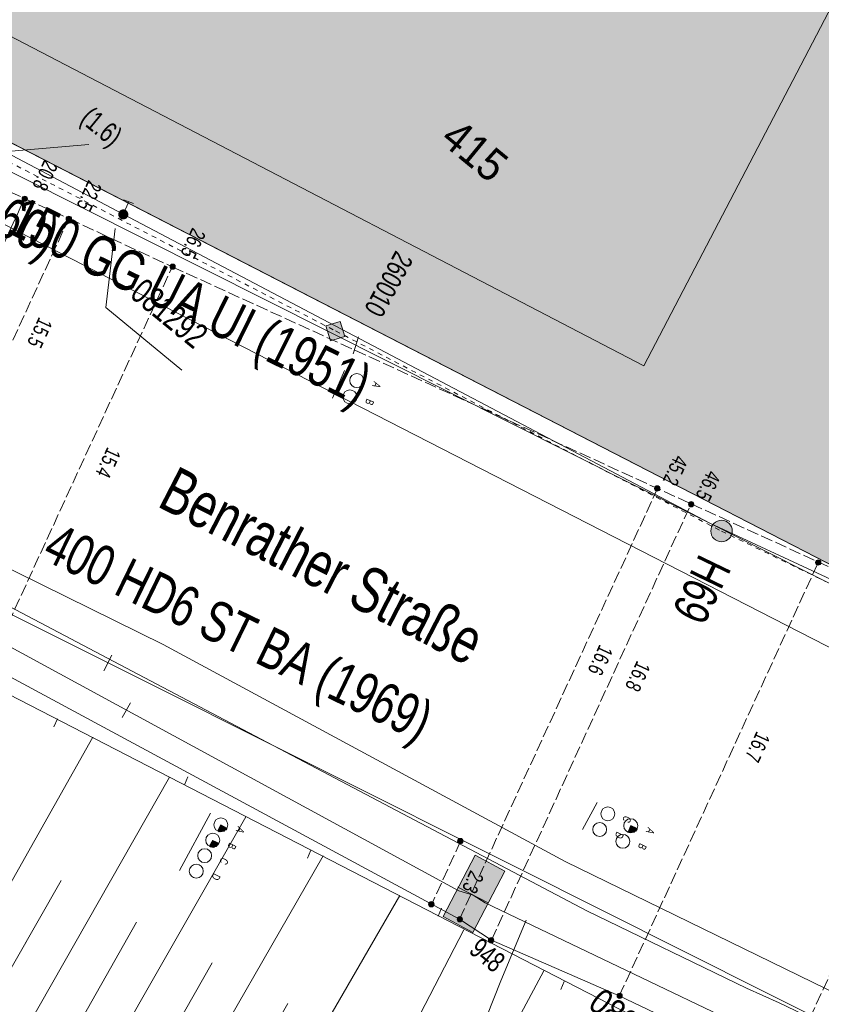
# Model space of a CAD drawing. Header units: metres. Extents: x -740 to 758, y -633 to 854.
# Tile 915 of 1056: x 198 to 226, y 251 to 286. Entities that reach past the tile are written whole.
import ezdxf

# ---------------------------------------------------------------- set-up
doc = ezdxf.new("R2010")
doc.units = ezdxf.units.M
doc.header["$MEASUREMENT"] = 0
doc.linetypes.add('166_166', pattern=[0.3328, 0.1664, -0.1664])
doc.linetypes.add('416_125', pattern=[0.5408, 0.416, -0.1248])
for name, color, linetype in [('Gas.LOVION', 7, 'Continuous'), ('Grundkarte.LOVION', 7, 'Continuous'), ('Grundkarte_Text.LOVION', 7, 'Continuous'), ('Strom.LOVION', 7, 'Continuous'), ('StromBemass.LOVION', 7, 'Continuous'), ('Telko.LOVION', 7, 'Continuous'), ('Wasser.LOVION', 7, 'Continuous')]:
    doc.layers.add(name, color=color, linetype=linetype)
doc.styles.add('ERSTELLTER_STIL_1', font='arial.ttf')

msp = doc.modelspace()

# ---------------------------------------------------------------- hatches: boundary and pattern name
at = {"layer": 'Gas.LOVION', "linetype": 'Continuous', "lineweight": 13}
for points in [[(202.084, 278.747), (202.096, 278.765), (202.107, 278.784), (202.115, 278.804), (202.12, 278.826), (202.123, 278.848), (202.123, 278.87), (202.12, 278.891), (202.115, 278.913), (202.106, 278.933), (202.096, 278.952), (202.083, 278.97), (202.068, 278.986), (202.051, 279), (202.032, 279.012), (202.012, 279.021), (201.991, 279.028), (201.969, 279.032), (201.948, 279.033), (201.926, 279.032), (201.904, 279.028), (201.883, 279.021), (201.863, 279.011), (201.845, 279), (201.828, 278.985), (201.813, 278.969), (201.8, 278.952), (201.789, 278.932), (201.781, 278.912), (201.776, 278.89), (201.773, 278.869), (201.773, 278.847), (201.776, 278.825), (201.782, 278.803), (201.79, 278.783), (201.8, 278.764), (201.813, 278.746), (201.828, 278.73), (201.845, 278.716), (201.864, 278.704), (201.884, 278.695), (201.905, 278.688), (201.927, 278.684), (201.949, 278.683), (201.971, 278.684), (201.992, 278.688), (202.013, 278.695), (202.033, 278.705), (202.052, 278.717), (202.068, 278.731)], [(202.085, 278.747), (202.098, 278.765), (202.109, 278.784), (202.117, 278.805), (202.122, 278.826), (202.125, 278.848), (202.125, 278.87), (202.122, 278.892), (202.117, 278.913), (202.108, 278.934), (202.098, 278.953), (202.085, 278.971), (202.07, 278.987), (202.053, 279.001), (202.034, 279.012), (202.014, 279.022), (201.993, 279.029), (201.971, 279.033), (201.949, 279.034), (201.927, 279.032), (201.906, 279.028), (201.885, 279.021), (201.865, 279.012), (201.846, 279), (201.83, 278.986), (201.814, 278.97), (201.802, 278.952), (201.791, 278.933), (201.783, 278.912), (201.778, 278.891), (201.775, 278.869), (201.775, 278.847), (201.778, 278.825), (201.783, 278.804), (201.792, 278.783), (201.802, 278.764), (201.815, 278.746), (201.83, 278.73), (201.847, 278.716), (201.866, 278.705), (201.886, 278.695), (201.907, 278.688), (201.929, 278.684), (201.951, 278.683), (201.973, 278.685), (201.994, 278.689), (202.015, 278.696), (202.035, 278.705), (202.054, 278.717), (202.07, 278.731)]]:
    msp.add_hatch(color=7, dxfattribs=at).paths.add_polyline_path(points)
at = {"layer": 'Grundkarte.LOVION', "linetype": 'Continuous', "lineweight": 18}
msp.add_hatch(color=254, dxfattribs=at).paths.add_polyline_path([(239.112, 296.111), (239.159, 296.234), (227.458, 302.242), (227.132, 301.649), (229.094, 300.629), (231.804, 299.209), (229.559, 294.97), (226.854, 296.331), (224.892, 297.351), (193.27, 313.648), (193.291, 313.739), (192.794, 313.986), (192.52, 313.457), (192.611, 313.436), (192.264, 312.752), (188.256, 314.754), (188.182, 314.599), (185.691, 315.892), (183.657, 311.91), (180.733, 313.398), (172.706, 297.865), (172.551, 297.938), (171.131, 295.228), (230.516, 264.621), (237.113, 277.561)])
at = {"layer": 'StromBemass.LOVION', "linetype": 'Continuous', "lineweight": 13}
for points in [[(198.573, 279.344), (198.58, 279.353), (198.585, 279.364), (198.59, 279.375), (198.592, 279.386), (198.594, 279.398), (198.594, 279.41), (198.592, 279.422), (198.589, 279.433), (198.585, 279.444), (198.579, 279.455), (198.572, 279.464), (198.564, 279.473), (198.555, 279.48), (198.545, 279.487), (198.534, 279.492), (198.523, 279.495), (198.511, 279.498), (198.499, 279.498), (198.488, 279.497), (198.476, 279.495), (198.465, 279.491), (198.454, 279.486), (198.444, 279.48), (198.435, 279.472), (198.427, 279.464), (198.42, 279.454), (198.414, 279.444), (198.41, 279.433), (198.407, 279.421), (198.405, 279.409), (198.405, 279.398), (198.407, 279.386), (198.41, 279.374), (198.414, 279.363), (198.42, 279.353), (198.427, 279.343), (198.435, 279.335), (198.444, 279.327), (198.454, 279.321), (198.465, 279.316), (198.476, 279.312), (198.488, 279.31), (198.5, 279.309), (198.512, 279.31), (198.523, 279.312), (198.535, 279.316), (198.545, 279.321), (198.555, 279.328), (198.565, 279.335)], [(200.118, 278.639), (200.125, 278.649), (200.131, 278.659), (200.135, 278.67), (200.138, 278.682), (200.14, 278.694), (200.14, 278.706), (200.138, 278.718), (200.135, 278.73), (200.13, 278.741), (200.125, 278.752), (200.117, 278.761), (200.109, 278.77), (200.1, 278.778), (200.09, 278.784), (200.079, 278.79), (200.067, 278.793), (200.055, 278.795), (200.043, 278.796), (200.031, 278.795), (200.019, 278.793), (200.008, 278.789), (199.997, 278.784), (199.987, 278.778), (199.977, 278.77), (199.969, 278.761), (199.962, 278.751), (199.956, 278.741), (199.952, 278.729), (199.949, 278.718), (199.947, 278.706), (199.947, 278.694), (199.949, 278.682), (199.952, 278.67), (199.957, 278.659), (199.962, 278.648), (199.97, 278.638), (199.978, 278.63), (199.987, 278.622), (199.997, 278.615), (200.008, 278.61), (200.02, 278.607), (200.032, 278.604), (200.044, 278.604), (200.056, 278.604), (200.068, 278.607), (200.079, 278.611), (200.09, 278.616), (200.1, 278.622), (200.11, 278.63)], [(203.748, 276.97), (203.754, 276.98), (203.76, 276.99), (203.764, 277.001), (203.767, 277.012), (203.768, 277.023), (203.768, 277.035), (203.767, 277.046), (203.764, 277.057), (203.76, 277.068), (203.754, 277.078), (203.747, 277.087), (203.739, 277.096), (203.73, 277.103), (203.721, 277.109), (203.71, 277.114), (203.699, 277.117), (203.688, 277.119), (203.676, 277.12), (203.665, 277.119), (203.654, 277.117), (203.643, 277.114), (203.632, 277.109), (203.623, 277.103), (203.614, 277.095), (203.606, 277.087), (203.599, 277.077), (203.594, 277.067), (203.59, 277.057), (203.587, 277.045), (203.585, 277.034), (203.585, 277.023), (203.587, 277.011), (203.59, 277), (203.594, 276.989), (203.6, 276.979), (203.606, 276.97), (203.614, 276.962), (203.623, 276.954), (203.633, 276.948), (203.643, 276.943), (203.654, 276.94), (203.666, 276.938), (203.677, 276.937), (203.689, 276.938), (203.7, 276.94), (203.711, 276.944), (203.721, 276.948), (203.731, 276.955), (203.74, 276.962)], [(220.712, 269.2), (220.719, 269.21), (220.724, 269.22), (220.729, 269.231), (220.732, 269.243), (220.733, 269.255), (220.733, 269.267), (220.732, 269.278), (220.729, 269.29), (220.724, 269.301), (220.718, 269.312), (220.711, 269.321), (220.703, 269.33), (220.694, 269.337), (220.684, 269.344), (220.673, 269.349), (220.662, 269.352), (220.65, 269.355), (220.638, 269.355), (220.626, 269.355), (220.614, 269.352), (220.603, 269.349), (220.592, 269.343), (220.582, 269.337), (220.573, 269.329), (220.565, 269.321), (220.558, 269.311), (220.552, 269.301), (220.548, 269.289), (220.545, 269.278), (220.543, 269.266), (220.543, 269.254), (220.545, 269.242), (220.548, 269.231), (220.552, 269.22), (220.558, 269.209), (220.565, 269.199), (220.573, 269.191), (220.583, 269.183), (220.593, 269.177), (220.604, 269.172), (220.615, 269.168), (220.627, 269.166), (220.639, 269.165), (220.65, 269.166), (220.662, 269.168), (220.674, 269.172), (220.684, 269.177), (220.694, 269.184), (220.704, 269.191)], [(221.902, 268.648), (221.909, 268.657), (221.914, 268.668), (221.919, 268.679), (221.922, 268.69), (221.923, 268.702), (221.923, 268.714), (221.922, 268.726), (221.919, 268.738), (221.914, 268.749), (221.908, 268.759), (221.901, 268.769), (221.893, 268.777), (221.884, 268.785), (221.874, 268.791), (221.863, 268.796), (221.852, 268.8), (221.84, 268.802), (221.828, 268.803), (221.816, 268.802), (221.805, 268.8), (221.793, 268.796), (221.782, 268.791), (221.772, 268.785), (221.763, 268.777), (221.755, 268.768), (221.748, 268.759), (221.742, 268.748), (221.738, 268.737), (221.735, 268.725), (221.734, 268.714), (221.734, 268.702), (221.735, 268.69), (221.738, 268.678), (221.743, 268.667), (221.748, 268.657), (221.755, 268.647), (221.764, 268.639), (221.773, 268.631), (221.783, 268.625), (221.794, 268.62), (221.805, 268.616), (221.817, 268.614), (221.829, 268.613), (221.841, 268.614), (221.852, 268.616), (221.864, 268.62), (221.874, 268.625), (221.884, 268.631), (221.894, 268.639)], [(226.349, 266.607), (226.356, 266.616), (226.361, 266.627), (226.366, 266.637), (226.369, 266.649), (226.37, 266.66), (226.37, 266.672), (226.368, 266.683), (226.366, 266.694), (226.361, 266.705), (226.356, 266.715), (226.349, 266.725), (226.341, 266.733), (226.332, 266.741), (226.322, 266.747), (226.311, 266.752), (226.3, 266.755), (226.289, 266.757), (226.277, 266.758), (226.266, 266.757), (226.254, 266.755), (226.243, 266.751), (226.233, 266.747), (226.223, 266.74), (226.214, 266.733), (226.206, 266.724), (226.199, 266.715), (226.194, 266.705), (226.19, 266.694), (226.187, 266.683), (226.185, 266.671), (226.185, 266.66), (226.187, 266.648), (226.19, 266.637), (226.194, 266.626), (226.2, 266.616), (226.207, 266.606), (226.215, 266.598), (226.224, 266.591), (226.233, 266.584), (226.244, 266.58), (226.255, 266.576), (226.266, 266.574), (226.278, 266.573), (226.29, 266.574), (226.301, 266.576), (226.312, 266.58), (226.322, 266.585), (226.332, 266.591), (226.341, 266.598)], [(213.822, 256.845), (213.829, 256.855), (213.835, 256.866), (213.84, 256.877), (213.843, 256.889), (213.844, 256.9), (213.844, 256.913), (213.843, 256.925), (213.839, 256.936), (213.835, 256.947), (213.829, 256.958), (213.822, 256.968), (213.814, 256.977), (213.804, 256.984), (213.794, 256.991), (213.783, 256.996), (213.772, 257), (213.76, 257.002), (213.748, 257.002), (213.736, 257.002), (213.724, 256.999), (213.712, 256.996), (213.701, 256.99), (213.691, 256.984), (213.682, 256.976), (213.674, 256.967), (213.667, 256.958), (213.661, 256.947), (213.656, 256.936), (213.653, 256.924), (213.652, 256.912), (213.652, 256.9), (213.654, 256.888), (213.657, 256.876), (213.661, 256.865), (213.667, 256.854), (213.674, 256.845), (213.682, 256.836), (213.692, 256.828), (213.702, 256.822), (213.713, 256.817), (213.724, 256.813), (213.736, 256.811), (213.748, 256.81), (213.76, 256.811), (213.772, 256.813), (213.784, 256.817), (213.795, 256.822), (213.805, 256.829), (213.814, 256.836)], [(212.807, 254.634), (212.814, 254.644), (212.82, 254.655), (212.824, 254.666), (212.827, 254.677), (212.829, 254.689), (212.828, 254.701), (212.827, 254.713), (212.824, 254.724), (212.82, 254.735), (212.814, 254.746), (212.807, 254.756), (212.799, 254.764), (212.789, 254.772), (212.779, 254.778), (212.768, 254.783), (212.757, 254.787), (212.745, 254.789), (212.733, 254.79), (212.722, 254.789), (212.71, 254.787), (212.698, 254.783), (212.688, 254.778), (212.678, 254.771), (212.668, 254.764), (212.66, 254.755), (212.653, 254.745), (212.648, 254.735), (212.643, 254.724), (212.64, 254.712), (212.639, 254.7), (212.639, 254.688), (212.641, 254.677), (212.644, 254.665), (212.648, 254.654), (212.654, 254.644), (212.661, 254.634), (212.669, 254.625), (212.678, 254.618), (212.688, 254.611), (212.699, 254.606), (212.71, 254.603), (212.722, 254.601), (212.734, 254.6), (212.746, 254.601), (212.758, 254.603), (212.769, 254.607), (212.78, 254.612), (212.79, 254.618), (212.799, 254.626)], [(213.799, 254.11), (213.806, 254.12), (213.812, 254.13), (213.816, 254.141), (213.819, 254.152), (213.82, 254.163), (213.82, 254.175), (213.818, 254.186), (213.816, 254.198), (213.811, 254.208), (213.806, 254.218), (213.799, 254.228), (213.791, 254.236), (213.782, 254.243), (213.772, 254.25), (213.762, 254.255), (213.751, 254.258), (213.739, 254.26), (213.728, 254.261), (213.716, 254.26), (213.705, 254.258), (213.694, 254.254), (213.683, 254.249), (213.674, 254.243), (213.665, 254.236), (213.657, 254.227), (213.65, 254.218), (213.645, 254.208), (213.64, 254.197), (213.638, 254.186), (213.636, 254.174), (213.636, 254.163), (213.638, 254.151), (213.641, 254.14), (213.645, 254.129), (213.651, 254.119), (213.657, 254.11), (213.665, 254.102), (213.674, 254.094), (213.684, 254.088), (213.694, 254.083), (213.705, 254.08), (213.717, 254.077), (213.728, 254.077), (213.74, 254.078), (213.751, 254.08), (213.762, 254.083), (213.773, 254.088), (213.782, 254.095), (213.791, 254.102)], [(214.898, 253.375), (214.905, 253.385), (214.91, 253.395), (214.915, 253.406), (214.918, 253.418), (214.919, 253.43), (214.919, 253.442), (214.918, 253.454), (214.915, 253.465), (214.91, 253.477), (214.904, 253.487), (214.897, 253.497), (214.889, 253.505), (214.88, 253.513), (214.87, 253.519), (214.859, 253.524), (214.847, 253.528), (214.836, 253.53), (214.824, 253.531), (214.812, 253.53), (214.8, 253.528), (214.789, 253.524), (214.778, 253.519), (214.768, 253.513), (214.758, 253.505), (214.75, 253.496), (214.743, 253.487), (214.737, 253.476), (214.733, 253.465), (214.73, 253.453), (214.729, 253.441), (214.729, 253.429), (214.73, 253.417), (214.733, 253.406), (214.738, 253.395), (214.744, 253.384), (214.751, 253.375), (214.759, 253.366), (214.768, 253.358), (214.778, 253.352), (214.789, 253.347), (214.801, 253.343), (214.812, 253.341), (214.824, 253.34), (214.836, 253.341), (214.848, 253.343), (214.859, 253.347), (214.87, 253.352), (214.88, 253.359), (214.889, 253.366)], [(219.397, 251.43), (219.403, 251.44), (219.409, 251.45), (219.413, 251.46), (219.416, 251.472), (219.417, 251.483), (219.417, 251.495), (219.416, 251.506), (219.413, 251.517), (219.409, 251.528), (219.403, 251.538), (219.396, 251.547), (219.388, 251.556), (219.379, 251.563), (219.369, 251.569), (219.359, 251.574), (219.348, 251.578), (219.337, 251.58), (219.325, 251.581), (219.314, 251.58), (219.302, 251.578), (219.291, 251.574), (219.281, 251.569), (219.271, 251.563), (219.262, 251.555), (219.254, 251.547), (219.248, 251.538), (219.242, 251.527), (219.238, 251.517), (219.235, 251.506), (219.234, 251.494), (219.234, 251.483), (219.235, 251.471), (219.238, 251.46), (219.242, 251.449), (219.248, 251.439), (219.255, 251.43), (219.263, 251.421), (219.272, 251.414), (219.281, 251.408), (219.292, 251.403), (219.303, 251.399), (219.314, 251.397), (219.326, 251.397), (219.337, 251.397), (219.349, 251.4), (219.36, 251.403), (219.37, 251.408), (219.38, 251.414), (219.389, 251.422)]]:
    msp.add_hatch(color=7, dxfattribs=at).paths.add_polyline_path(points)
at = {"layer": 'Telko.LOVION', "linetype": 'Continuous', "lineweight": 13}
for points in [[(205.255, 257.275), (205.303, 257.235), (205.479, 257.252), (205.518, 257.3), (205.547, 257.303), (205.574, 257.335), (205.571, 257.365), (205.368, 257.478)], [(219.623, 257.231), (219.655, 257.205), (219.831, 257.222), (219.857, 257.254), (219.887, 257.257), (219.939, 257.321), (219.937, 257.35), (219.72, 257.448)], [(204.968, 256.729), (205, 256.703), (205.03, 256.706), (205.046, 256.693), (205.104, 256.698), (205.12, 256.685), (205.147, 256.717), (205.205, 256.723), (205.245, 256.771), (205.274, 256.774), (205.271, 256.803), (205.298, 256.835), (205.081, 256.933)], [(214.265, 256.412), (213.145, 254.263), (214.19, 253.7), (215.31, 255.849)], [(214.265, 256.412), (213.145, 254.263), (214.19, 253.7), (215.31, 255.849)]]:
    msp.add_hatch(color=7, dxfattribs=at).paths.add_polyline_path(points)
at = {"layer": 'Wasser.LOVION', "linetype": 'Continuous', "lineweight": 13}
for points in [[(209.541, 275.102), (209.039, 274.95), (209.207, 274.434), (209.71, 274.587)], [(223.181, 267.529), (223.209, 267.567), (223.232, 267.609), (223.249, 267.653), (223.26, 267.698), (223.266, 267.745), (223.266, 267.792), (223.26, 267.839), (223.248, 267.885), (223.231, 267.929), (223.208, 267.97), (223.18, 268.008), (223.147, 268.042), (223.111, 268.072), (223.071, 268.097), (223.028, 268.117), (222.983, 268.132), (222.937, 268.14), (222.89, 268.143), (222.843, 268.14), (222.797, 268.131), (222.752, 268.116), (222.709, 268.096), (222.67, 268.071), (222.633, 268.04), (222.601, 268.006), (222.574, 267.968), (222.551, 267.926), (222.534, 267.882), (222.522, 267.837), (222.516, 267.79), (222.517, 267.743), (222.523, 267.696), (222.534, 267.65), (222.552, 267.607), (222.575, 267.565), (222.603, 267.527), (222.635, 267.493), (222.671, 267.463), (222.711, 267.438), (222.754, 267.418), (222.799, 267.403), (222.845, 267.395), (222.892, 267.392), (222.94, 267.395), (222.986, 267.404), (223.031, 267.419), (223.073, 267.439), (223.113, 267.464), (223.149, 267.495)]]:
    msp.add_hatch(color=7, dxfattribs=at).paths.add_polyline_path(points)

# ---------------------------------------------------------------- linework, layer by layer
at = {"layer": 'Gas.LOVION', "color": 5, "linetype": 'Continuous', "lineweight": 18}
msp.add_lwpolyline([(273.575, 251.659), (262.487, 253.826), (258.903, 254.51), (251.434, 255.937), (242.152, 259.419), (230.625, 264.262), (222.482, 268.047), (201.947, 278.867), (195.371, 282.332), (184.177, 288.006), (182.723, 288.662), (182.285, 288.915), (179.153, 290.411), (178.624, 290.685), (176.832, 291.485), (170.815, 293.926), (160.385, 297.975), (159.611, 298.18)], dxfattribs=at)
at = {"layer": 'Gas.LOVION', "color": 7, "linetype": 'Continuous', "lineweight": 13}
for points in [[(201.956, 279.37), (202.309, 279.242)], [(201.947, 278.867), (202.141, 279.3)]]:
    msp.add_lwpolyline(points, dxfattribs=at)
at = {"layer": 'Gas.LOVION', "color": 1, "linetype": 'Continuous', "lineweight": 18}
msp.add_lwpolyline([(332.398, 180.86), (327.104, 192.83), (319.513, 210.62), (307.683, 236.847), (293.119, 237.831), (281.226, 238.856), (259.182, 240.927), (255.099, 241.725), (248.236, 244.054), (248.084, 244.098), (229.447, 250.315), (217.42, 256.188), (203.346, 263.797), (183.783, 273.441)], dxfattribs=at)
at = {"layer": 'Grundkarte.LOVION', "color": 8, "linetype": 'Continuous', "lineweight": 18}
for points in [[(193.27, 313.648), (224.892, 297.351), (226.854, 296.331), (229.559, 294.97), (231.804, 299.209), (229.094, 300.629), (227.132, 301.649), (227.458, 302.242), (239.159, 296.234), (239.112, 296.111), (237.113, 277.561), (230.516, 264.621), (171.131, 295.228)], [(239.43, 299.511), (237.113, 277.561), (230.484, 264.648), (182.366, 289.44), (184.289, 306.652), (226.412, 304.179), (229.397, 303.88), (231.646, 300.524), (239.14, 299.749)], [(160.113, 298.791), (165.494, 296.953), (174.022, 293.767), (182.366, 289.44), (230.484, 264.648), (235.549, 262.424), (238.364, 261.132), (246.369, 258.161), (254.609, 255.805), (263, 254.024), (271.529, 252.937), (279.838, 252.301), (293.688, 252.118), (295.512, 252.503), (296.218, 252.838)], [(182.366, 289.44), (230.484, 264.648), (235.549, 262.424), (238.364, 261.132), (246.369, 258.161), (254.609, 255.805), (263, 254.024), (271.529, 252.937), (279.838, 252.301), (294.248, 251.227), (294.871, 251.199), (295.073, 251.249), (295.281, 251.239), (295.749, 251.285), (295.951, 251.335), (296.186, 251.357), (296.388, 251.407), (296.622, 251.43), (297.536, 251.756)], [(310.777, 240.873), (315.035, 231.181), (315.845, 229.546), (314.443, 231.183), (312.593, 232.273), (310.203, 232.837), (292.442, 234.026), (283.484, 234.658), (277.078, 235.184), (270.704, 235.684), (264.158, 236.433), (257.818, 237.498), (253.412, 238.427), (249.907, 239.207), (242.269, 241.446), (234.677, 244.132), (227.343, 247.198), (220.091, 250.627), (197.93, 262.056), (177.506, 272.65), (166.618, 278.206), (164.004, 279.546), (157.562, 282.256), (148.808, 285.036)], [(310.777, 240.873), (315.035, 231.181), (314.443, 231.183), (312.593, 232.273), (310.203, 232.837), (292.442, 234.026), (283.484, 234.658), (277.078, 235.184), (270.704, 235.684), (264.158, 236.433), (257.818, 237.498), (253.412, 238.427), (249.907, 239.207), (242.269, 241.446), (234.677, 244.132), (227.343, 247.198), (220.091, 250.627), (197.93, 262.056), (177.506, 272.65), (166.618, 278.206), (164.004, 279.546), (157.562, 282.256), (148.808, 285.036)], [(227.019, 263.511), (191.297, 281.83)], [(180.317, 274.432), (218.18, 254.46), (223.764, 251.754), (224.908, 251.246), (226.025, 250.705)], [(249.907, 239.207), (242.269, 241.446), (234.677, 244.132), (227.343, 247.198), (220.091, 250.627), (197.93, 262.056), (177.506, 272.65)], [(197.93, 262.056), (220.091, 250.627), (227.343, 247.198), (234.677, 244.132), (242.269, 241.446), (249.907, 239.207), (253.412, 238.427), (257.818, 237.498), (271.994, 204.954), (277.929, 191.407), (281.733, 182.734), (288.291, 167.652), (294.832, 152.745), (299.827, 141.263)], [(199.52, 260.911), (199.641, 261.189)], [(204.214, 259.153), (204.093, 258.875)], [(208.393, 256.311), (208.514, 256.588)], [(213.087, 254.553), (212.966, 254.275)], [(217.266, 251.71), (217.387, 251.988)]]:
    msp.add_lwpolyline(points, dxfattribs=at)
at = {"layer": 'Grundkarte.LOVION', "color": 253, "linetype": 'Continuous', "lineweight": 18}
for points in [[(239.43, 299.511), (237.113, 277.561), (235.964, 266.336), (235.549, 262.424), (230.484, 264.648), (182.366, 289.44), (174.022, 293.767), (165.494, 296.953), (160.113, 298.791)], [(197.93, 262.056), (220.091, 250.627), (227.343, 247.198), (234.677, 244.132), (242.269, 241.446), (249.907, 239.207), (253.412, 238.427), (257.818, 237.498), (271.994, 204.954), (277.929, 191.407), (281.733, 182.734), (288.291, 167.652), (294.832, 152.745), (299.827, 141.263)]]:
    msp.add_lwpolyline(points, dxfattribs=at)
at = {"layer": 'Grundkarte.LOVION', "color": 7, "linetype": 'Continuous', "lineweight": 13}
for points in [[(262.35, 221.065), (260.133, 225.902), (258.922, 228.621), (258.348, 229.954), (257.888, 231.032), (257.524, 232.031), (256.869, 233.593), (256.453, 234.527), (256.275, 234.835), (255.908, 235.568), (255.704, 235.843), (255.526, 236.151), (255.225, 236.506), (254.886, 236.946), (254.425, 237.432), (254.066, 237.782), (253.412, 238.427), (249.907, 239.207), (242.269, 241.446), (234.677, 244.132), (227.343, 247.198), (220.091, 250.627), (197.93, 262.056)], [(196.023, 251.939), (200.886, 260.542)], [(198.622, 250.449), (203.564, 259.149)], [(201.221, 248.959), (206.242, 257.755)], [(203.819, 247.469), (208.947, 256.394)], [(197.306, 251.207), (199.78, 255.528)], [(206.418, 245.98), (211.625, 255.001)], [(199.937, 249.691), (202.406, 254.07)], [(209.123, 244.619), (213.87, 253.802)], [(202.536, 248.201), (205.057, 252.645)], [(211.774, 243.193), (216.671, 252.361)], [(205.135, 246.711), (207.709, 251.219)]]:
    msp.add_lwpolyline(points, dxfattribs=at)
at = {"layer": 'Strom.LOVION', "color": 49, "linetype": 'Continuous', "lineweight": 18}
msp.add_lwpolyline([(229.379, 291.214), (220.17, 273.555), (181.958, 293.464), (190.978, 310.794)], close=True, dxfattribs=at)
at = {"layer": 'Strom.LOVION', "color": 1, "linetype": 'Continuous', "lineweight": 18}
msp.add_lwpolyline([(287.106, 234.938), (279.678, 235.039), (267.041, 236.567), (264.34, 236.688), (261.075, 237.432), (254.423, 238.511), (251.494, 238.845), (248.606, 239.819), (242.097, 242.153), (232.622, 245.497), (229.478, 246.52), (228.095, 247.36), (225.079, 248.735), (219.313, 251.482), (214.836, 253.438), (213.716, 254.171), (197.242, 263.053)], dxfattribs=at)
at = {"layer": 'StromBemass.LOVION', "color": 7, "linetype": '416_125', "lineweight": 13}
for points in [[(179.558, 288.086), (191.503, 282.604), (195.123, 280.948), (196.498, 280.329), (198.494, 279.416), (200.041, 278.71), (203.664, 277.025), (221.825, 268.722), (232.097, 264.022), (235.084, 262.644), (248.652, 256.419), (257.642, 252.288), (266.09, 248.415), (269.09, 247.053), (271.35, 246.003), (282.381, 240.949)], [(192.109, 265.521), (198.494, 279.416)], [(193.556, 264.628), (200.041, 278.71)], [(197.242, 263.053), (203.664, 277.025)], [(213.716, 254.171), (220.649, 269.257)], [(214.836, 253.438), (221.825, 268.722)], [(219.313, 251.482), (226.281, 266.675)], [(225.079, 248.735), (232.097, 264.022)], [(213.758, 256.909), (212.748, 254.697)]]:
    msp.add_lwpolyline(points, dxfattribs=at)
at = {"layer": 'StromBemass.LOVION', "color": 7, "linetype": 'Continuous', "lineweight": 13}
for centre, radius in [((198.5, 279.404), 0.0944), ((200.043, 278.7), 0.0963), ((203.677, 277.029), 0.0916), ((220.638, 269.26), 0.0951), ((221.828, 268.708), 0.0949), ((226.278, 266.666), 0.0925), ((213.748, 256.906), 0.0963), ((212.734, 254.695), 0.095), ((213.728, 254.169), 0.0921), ((214.824, 253.436), 0.0954), ((219.325, 251.489), 0.092)]:
    msp.add_circle(centre, radius, dxfattribs=at)
at = {"layer": 'Telko.LOVION', "color": 1, "linetype": 'Continuous', "lineweight": 18}
for points in [[(271.316, 252.547), (258.792, 254.44), (242.228, 258.954), (234.807, 261.849), (187.653, 285.553), (186.241, 270.666)], [(187.056, 270.347), (215.773, 255.953), (236.069, 245.761), (236.854, 245.438), (237.684, 245.268), (241.244, 243.769), (246.563, 242.117), (252.847, 240.426), (262.923, 239.091)], [(260.127, 237.753), (255.127, 238.713), (251.766, 239.537), (251.288, 239.741), (250.808, 239.813), (247.193, 240.819), (242.592, 242.231), (237.705, 244.147), (229.542, 247.679), (229.117, 247.948), (228.605, 248.046), (214.62, 254.747), (214.195, 255.016), (213.693, 255.159), (190.405, 267.837)]]:
    msp.add_lwpolyline(points, dxfattribs=at)
at = {"layer": 'Telko.LOVION', "color": 49, "linetype": 'Continuous', "lineweight": 18}
for points in [[(204.002, 273.408), (201.335, 275.6), (201.67, 278.367)], [(215.322, 241.22), (212.003, 244.028), (215.168, 252.008), (216.054, 254.134)]]:
    msp.add_lwpolyline(points, dxfattribs=at)
at = {"layer": 'Telko.LOVION', "color": 7, "linetype": 'Continuous', "lineweight": 13}
for points in [[(210.184, 274.574), (209.991, 273.979)], [(209.694, 273.388), (209.272, 272.416)], [(201.551, 263.415), (201.264, 262.87)], [(202.201, 261.749), (201.912, 261.233)], [(218.532, 258.262), (218.019, 257.311)], [(205.003, 257.885), (203.914, 255.873)], [(214.724, 254.742), (213.665, 255.289)]]:
    msp.add_lwpolyline(points, dxfattribs=at)
for points in [[(205.255, 257.275), (205.368, 257.478), (205.571, 257.365), (205.574, 257.335), (205.547, 257.303), (205.518, 257.3), (205.479, 257.252), (205.303, 257.235)], [(219.623, 257.231), (219.72, 257.448), (219.937, 257.35), (219.939, 257.321), (219.887, 257.257), (219.857, 257.254), (219.831, 257.222), (219.655, 257.205)], [(204.968, 256.729), (205.081, 256.933), (205.298, 256.835), (205.271, 256.803), (205.274, 256.774), (205.245, 256.771), (205.205, 256.723), (205.147, 256.717), (205.12, 256.685), (205.104, 256.698), (205.046, 256.693), (205.03, 256.706), (205, 256.703)], [(214.265, 256.412), (215.31, 255.849), (214.19, 253.7), (213.145, 254.263)], [(214.265, 256.412), (215.31, 255.849), (214.19, 253.7), (213.145, 254.263)]]:
    msp.add_lwpolyline(points, close=True, dxfattribs=at)
for centre, radius in [((210.121, 273.038), 0.245), ((209.882, 272.468), 0.245), ((218.91, 257.86), 0.244), ((205.362, 257.479), 0.244), ((219.712, 257.447), 0.245), ((218.626, 257.315), 0.244), ((205.08, 256.94), 0.245), ((219.438, 256.898), 0.244), ((204.797, 256.397), 0.244), ((204.506, 255.854), 0.245)]:
    msp.add_circle(centre, radius, dxfattribs=at)
at = {"layer": 'Wasser.LOVION', "color": 150, "linetype": '166_166', "lineweight": 18}
msp.add_lwpolyline([(159.479, 298.02), (161.782, 297.284), (166.041, 296.045), (170.904, 293.772), (180.933, 289.137), (184.155, 287.62), (188.826, 285.342), (197.333, 281.017), (209.381, 274.776), (222.894, 267.763), (230.06, 264.296), (233.688, 262.715), (234.973, 262.116), (241.524, 259.343), (248.002, 256.873), (251.619, 255.704), (252.059, 255.585), (253.993, 255.153), (261.342, 253.744), (269.635, 252.205), (274.136, 251.817), (274.542, 254.473)], dxfattribs=at)
at = {"layer": 'Wasser.LOVION', "color": 7, "linetype": 'Continuous', "lineweight": 13}
msp.add_lwpolyline([(197.333, 281.017), (200.747, 281.306)], dxfattribs=at)
msp.add_lwpolyline([(209.541, 275.102), (209.71, 274.587), (209.207, 274.434), (209.039, 274.95)], close=True, dxfattribs=at)
msp.add_circle((222.891, 267.768), 0.376, dxfattribs=at)

# ---------------------------------------------------------------- texts
at = {"layer": 'Gas.LOVION', "color": 5, "linetype": 'Continuous', "lineweight": 18, "insert": (184.406, 284.36), "char_height": 1.42278, "attachment_point": 7, "rotation": 333.065, "style": 'ERSTELLTER_STIL_1'}
msp.add_mtext('{\\A1;\\W0.72020x;150 ND ST UA vor (1960)}', dxfattribs=at)
at = {"layer": 'Gas.LOVION', "color": 1, "linetype": 'Continuous', "lineweight": 18, "insert": (198.867, 266.422), "char_height": 1.42279, "attachment_point": 7, "rotation": 334.0781, "style": 'ERSTELLTER_STIL_1'}
msp.add_mtext('{\\A1;\\W0.72072x;400 HD6 ST BA (1969)}', dxfattribs=at)
at = {"layer": 'Grundkarte_Text.LOVION', "color": 7, "linetype": 'Continuous', "lineweight": 13, "insert": (212.985, 281.393), "char_height": 1.12433, "attachment_point": 7, "rotation": 320.5839, "style": 'ERSTELLTER_STIL_1'}
msp.add_mtext('{\\A1;\\W0.89449x;415}', dxfattribs=at)
at = {"layer": 'Grundkarte_Text.LOVION', "color": 8, "linetype": 'Continuous', "lineweight": 18, "insert": (203.084, 268.63), "char_height": 1.60082, "attachment_point": 7, "rotation": 332.7714, "style": 'ERSTELLTER_STIL_1'}
msp.add_mtext('{\\A1;\\W0.71560x;Benrather Straße}', dxfattribs=at)
at = {"layer": 'StromBemass.LOVION', "color": 7, "linetype": 'Continuous', "lineweight": 13, "attachment_point": 7, "style": 'ERSTELLTER_STIL_1'}
for s, insert, char_height, rotation in [('{\\A1;\\W0.71561x;20.8}', (199.179, 280.797), 0.53352, 245.2463), ('{\\A1;\\W0.71552x;22.5}', (200.726, 280.091), 0.53357, 245.2483), ('{\\A1;\\W0.71561x;26.5}', (204.362, 278.422), 0.53352, 245.2463), ('{\\A1;\\W0.71561x;15.5}', (198.997, 275.293), 0.53352, 245.2461), ('{\\A1;\\W0.71552x;15.4}', (201.392, 270.738), 0.53357, 245.2485), ('{\\A1;\\W0.71552x;45.2}', (221.248, 270.469), 0.53357, 245.2485), ('{\\A1;\\W0.71554x;46.5}', (222.396, 269.934), 0.53357, 245.2483), ('{\\A1;\\W0.71561x;16.6}', (218.62, 263.822), 0.53353, 245.2459), ('{\\A1;\\W0.71561x;16.8}', (219.932, 263.256), 0.53353, 245.2459), ('{\\A1;\\W0.71561x;16.7}', (224.119, 260.783), 0.53352, 245.2461), ('{\\A1;\\W0.71562x;2.3}', (214.099, 255.914), 0.53353, 245.246)]:
    msp.add_mtext(s, dxfattribs=dict(at, insert=insert, char_height=char_height, rotation=rotation))
at = {"layer": 'Telko.LOVION', "color": 220, "linetype": 'Continuous', "lineweight": 18, "attachment_point": 7, "style": 'ERSTELLTER_STIL_1'}
for s, insert, char_height, rotation in [('{\\A1;\\W0.71562x;081292}', (202.126, 275.985), 0.88922, 320.5841), ('{\\A1;\\W0.80002x;083040}', (218.163, 251.1), 0.91526, 320.584)]:
    msp.add_mtext(s, dxfattribs=dict(at, insert=insert, char_height=char_height, rotation=rotation))
at = {"layer": 'Telko.LOVION', "color": 7, "linetype": 'Continuous', "lineweight": 13, "attachment_point": 7, "style": 'ERSTELLTER_STIL_1'}
for s, insert, char_height, rotation in [('{\\A1;\\W0.71012x;A}', (210.723, 273.023), 0.28295, 247.0772), ('{\\A1;\\W0.71531x;B}', (210.478, 272.423), 0.283, 247.0813), ('{\\A1;\\W0.71601x;C}', (219.496, 257.826), 0.28187, 243.2633), ('{\\A1;\\W0.70998x;A}', (205.967, 257.434), 0.28182, 242.2958), ('{\\A1;\\W0.71016x;A}', (220.316, 257.402), 0.28187, 243.2633), ('{\\A1;\\W0.71578x;D}', (219.232, 257.258), 0.28192, 243.2682), ('{\\A1;\\W0.71530x;B}', (205.673, 256.874), 0.28182, 242.2959), ('{\\A1;\\W0.71548x;B}', (220.035, 256.858), 0.28187, 243.2633), ('{\\A1;\\W0.71594x;C}', (205.397, 256.36), 0.28182, 242.2959), ('{\\A1;\\W0.71594x;D}', (205.116, 255.806), 0.28182, 242.2958), ('{\\A1;\\W0.71560x;948}', (214.005, 253.011), 0.7114, 320.5831)]:
    msp.add_mtext(s, dxfattribs=dict(at, insert=insert, char_height=char_height, rotation=rotation))
at = {"layer": 'Wasser.LOVION', "color": 7, "linetype": 'Continuous', "lineweight": 13, "attachment_point": 7, "style": 'ERSTELLTER_STIL_1'}
for s, insert, char_height, rotation in [('{\\A1;\\W0.71559x;(1.6)}', (200.264, 281.96), 0.71141, 320.5832), ('{\\A1;\\W0.71557x;260010}', (211.485, 277.628), 0.71141, 241.5617), ('{\\A1;\\W0.71562x;H69}', (222.116, 267.02), 1.24491, 244.2468)]:
    msp.add_mtext(s, dxfattribs=dict(at, insert=insert, char_height=char_height, rotation=rotation))
at = {"layer": 'Wasser.LOVION', "color": 150, "linetype": 'Continuous', "lineweight": 18, "insert": (197.625, 277.87), "char_height": 1.4228, "attachment_point": 7, "rotation": 333.6441, "style": 'ERSTELLTER_STIL_1'}
msp.add_mtext('{\\A1;\\W0.71971x;150 GG UA UI (1951)}', dxfattribs=at)

doc.saveas('drawing.dxf')
